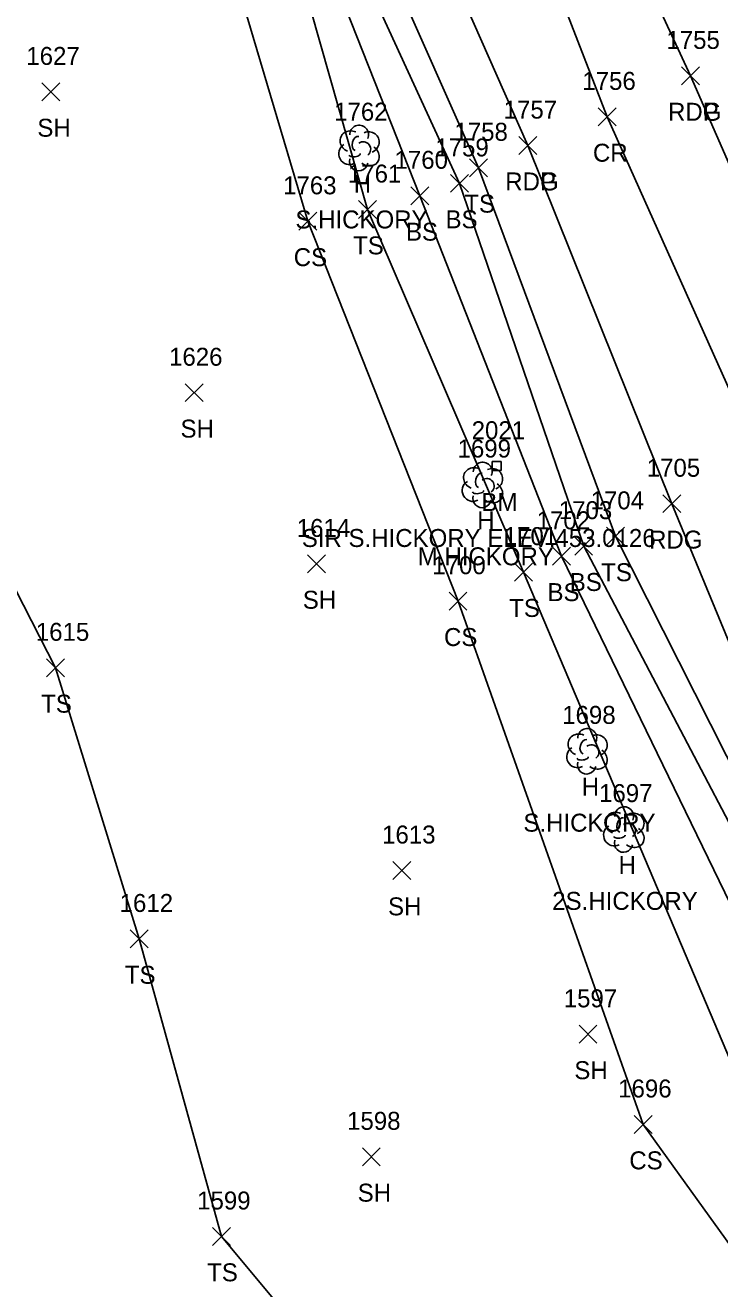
# Model space of a CAD drawing. Extents: x 1472233 to 1475777, y 540726 to 543442.
# Drawn here: x 1475041.4 to 1475118.7, y 543020.2 to 543160.9 of the extents above; entities that cross this region are included whole.
import ezdxf

# ---------------------------------------------------------------- set-up
doc = ezdxf.new("R2010")
doc.units = 0
for name, color, linetype in [('C_A', 7, 'Continuous'), ('C_C', 7, 'Continuous'), ('C_I', 7, 'Continuous'), ('CPBM', 7, 'Continuous'), ('L_A', 7, 'Continuous'), ('L_C', 7, 'Continuous'), ('L_I', 7, 'Continuous'), ('L_TIC', 7, 'Continuous'), ('LELB', 7, 'Continuous'), ('LTD', 7, 'Continuous'), ('P_A', 7, 'Continuous'), ('P_I', 7, 'Continuous'), ('P_TIC', 7, 'Continuous'), ('PET', 7, 'Continuous'), ('PEU', 7, 'Continuous'), ('PRC', 7, 'Continuous')]:
    doc.layers.add(name, color=color, linetype=linetype)

msp = doc.modelspace()

# ---------------------------------------------------------------- linework, layer by layer
at = {"layer": 'CPBM'}
for p, q in [((1475093.34, 543111.31), (1475093.34, 543112.31)), ((1475093.34, 543112.31), (1475094.34, 543112.31)), ((1475094.34, 543111.31), (1475093.34, 543111.31)), ((1475093.84, 543111.81), (1475093.84, 543111.81)), ((1475093.84, 543111.81), (1475093.84, 543111.81)), ((1475094.34, 543112.31), (1475094.34, 543111.31))]:
    msp.add_line(p, q, dxfattribs=at)
at = {"layer": 'L_TIC'}
for points in [[(1475043.23, 543152.49), (1475045.23, 543154.49)], [(1475045.23, 543152.49), (1475043.23, 543154.49)], [(1475090.84, 543144.04), (1475092.84, 543146.04)], [(1475092.84, 543144.04), (1475090.84, 543146.04)], [(1475088.72, 543142.3), (1475090.72, 543144.3)], [(1475090.72, 543142.3), (1475088.72, 543144.3)], [(1475084.31, 543140.92), (1475086.31, 543142.92)], [(1475086.31, 543140.92), (1475084.31, 543142.92)], [(1475078.46, 543139.39), (1475080.46, 543141.39)], [(1475080.46, 543139.39), (1475078.46, 543141.39)], [(1475071.82, 543138.08), (1475073.82, 543140.08)], [(1475073.82, 543138.08), (1475071.82, 543140.08)], [(1475059.18, 543118.99), (1475061.18, 543120.99)], [(1475061.18, 543118.99), (1475059.18, 543120.99)], [(1475106.08, 543103), (1475108.08, 543105)], [(1475108.08, 543103), (1475106.08, 543105)], [(1475100.07, 543100.78), (1475102.07, 543102.78)], [(1475102.07, 543100.78), (1475100.07, 543102.78)], [(1475102.54, 543101.91), (1475104.54, 543103.91)], [(1475104.54, 543101.91), (1475102.54, 543103.91)], [(1475072.78, 543099.93), (1475074.78, 543101.93)], [(1475074.78, 543099.93), (1475072.78, 543101.93)], [(1475095.84, 543099.02), (1475097.84, 543101.02)], [(1475097.84, 543099.02), (1475095.84, 543101.02)], [(1475088.55, 543095.78), (1475090.55, 543097.78)], [(1475090.55, 543095.78), (1475088.55, 543097.78)], [(1475043.73, 543088.36), (1475045.73, 543090.36)], [(1475045.73, 543088.36), (1475043.73, 543090.36)], [(1475082.28, 543065.79), (1475084.28, 543067.79)], [(1475084.28, 543065.79), (1475082.28, 543067.79)], [(1475053.05, 543058.17), (1475055.05, 543060.17)], [(1475055.05, 543058.17), (1475053.05, 543060.17)], [(1475103.02, 543047.55), (1475105.02, 543049.55)], [(1475105.02, 543047.55), (1475103.02, 543049.55)], [(1475109.17, 543037.51), (1475111.17, 543039.51)], [(1475111.17, 543037.51), (1475109.17, 543039.51)], [(1475078.9, 543033.91), (1475080.9, 543035.91)], [(1475080.9, 543033.91), (1475078.9, 543035.91)], [(1475062.21, 543025.04), (1475064.21, 543027.04)], [(1475064.21, 543025.04), (1475062.21, 543027.04)]]:
    msp.add_lwpolyline(points, dxfattribs=at)
at = {"layer": 'LELB'}
for points in [[(1475195.05, 542907.44), (1475188.13, 542922.31), (1475175.95, 542951.1), (1475155.33, 542999.19), (1475135.32, 543048.1), (1475107.08, 543104), (1475091.84, 543145.04), (1475078.76, 543174.5), (1475076.67, 543182.09), (1475050.99, 543187.55), (1475025.34, 543185.25), (1475000.68, 543175.19), (1475064.59, 543214.18), (1475056.95, 543217.6), (1475047.07, 543214.57), (1475009.95, 543198.21), (1474965.05, 543179.94), (1474931.5, 543160.66), (1474909.23, 543140.97), (1474878.94, 543098.75), (1474856.03, 543062.59), (1474841.97, 543016.84), (1474822.92, 542953.7), (1474810.37, 542904.9)], [(1475324.25, 542586.46), (1475305.93, 542636.69), (1475289.42, 542677.22), (1475270.47, 542721), (1475249.52, 542773.39), (1475234.34, 542810.62), (1475215.39, 542852.4), (1475193.59, 542906.64), (1475186.62, 542921.79), (1475174.11, 542950.33), (1475153.39, 542998.42), (1475132.78, 543047.28), (1475103.54, 543102.91), (1475089.72, 543143.3), (1475075.93, 543173.27), (1475073.78, 543179.43), (1475045.44, 543180.49), (1475026.91, 543174.69), (1475000.68, 543175.19), (1474987.24, 543167.85), (1474972.18, 543161.15)], [(1475189.29, 542906.29), (1475183.55, 542919.91), (1475172.16, 542949.7), (1475150.99, 542997.15), (1475128.67, 543044.94), (1475101.07, 543101.78), (1475085.31, 543141.92), (1475073.86, 543170.85), (1475070.29, 543173.61), (1475044.84, 543177.18)], [(1475159.21, 542969.58), (1475148.7, 542996.44), (1475121.23, 543042.42), (1475096.84, 543100.02), (1475079.46, 543140.39), (1475071, 543170.21), (1475062.09, 543172.79), (1475044.84, 543177.18)], [(1475159.21, 542969.58), (1475142.51, 542993.57), (1475110.17, 543038.51), (1475089.55, 543096.78), (1475072.82, 543139.08), (1475064.52, 543167.13), (1475062.09, 543172.79)], [(1475168.36, 542877.96), (1475151.43, 542919.65), (1475125.82, 542955.04), (1475104.23, 542993.48), (1475085.41, 542999.41), (1475063.21, 543026.04), (1475054.05, 543059.17), (1475044.73, 543089.36), (1475029.51, 543119.09), (1475007.87, 543147.65), (1474987.24, 543167.85)]]:
    msp.add_lwpolyline(points, dxfattribs=at)
at = {"layer": 'LTD'}
for p, q in [((1475078.5, 543147.28), (1475078.5, 543147.28)), ((1475078.5, 543147.28), (1475078.5, 543147.28)), ((1475092.25, 543109.77), (1475092.25, 543109.77)), ((1475092.25, 543109.77), (1475092.25, 543109.77)), ((1475103.89, 543080.11), (1475103.89, 543080.11)), ((1475103.89, 543080.11), (1475103.89, 543080.11)), ((1475107.99, 543071.4), (1475107.99, 543071.4)), ((1475107.99, 543071.4), (1475107.99, 543071.4))]:
    msp.add_line(p, q, dxfattribs=at)
for centre in [(1475078.55, 543148.72), (1475092.3, 543111.2), (1475103.94, 543081.55), (1475108.04, 543072.83)]:
    msp.add_arc(centre, 1.05, 335.5272, 180.9563, dxfattribs=at)
for centre, major_axis, ratio, start_param, end_param in [((1475077.71, 543147.95), (1.21, -0.51), 0.895232, 1.570796, 4.712389), ((1475079.55, 543147.86), (-1.14, -0.48), 0.949671, 1.570796, 4.712389), ((1475077.42, 543146.57), (0.58, -1.04), 0.959034, 3.141593, 6.283185), ((1475078.3, 543147.74), (-0.208, -0.792), 0.645439, 3.141593, 6.283185), ((1475079, 543147.11), (-0.5, 0.667), 0.989748, 3.141593, 6.283185), ((1475078.05, 543146.53), (-0.625, -0.083), 0.423636, 0, 3.141593), ((1475079.5, 543146.45), (-1.09, 0.79), 0.841452, 1.570796, 4.712389), ((1475078.5, 543145.78), (0.26, 1.06), 0.942809, 1.570796, 4.712389), ((1475091.46, 543110.44), (1.21, -0.51), 0.895232, 1.570796, 4.712389), ((1475092.04, 543110.23), (-0.208, -0.792), 0.645439, 3.141593, 6.283185), ((1475093.29, 543110.35), (-1.14, -0.48), 0.949671, 1.570796, 4.712389), ((1475091.17, 543109.06), (0.58, -1.04), 0.959034, 3.141593, 6.283185), ((1475092.75, 543109.6), (-0.5, 0.667), 0.989748, 3.141593, 6.283185), ((1475093.25, 543108.94), (-1.09, 0.79), 0.841452, 1.570796, 4.712389), ((1475092.25, 543108.27), (0.26, 1.06), 0.942809, 1.570796, 4.712389), ((1475091.79, 543109.02), (-0.625, -0.083), 0.423636, 0, 3.141593), ((1475103.1, 543080.78), (1.21, -0.51), 0.895232, 1.570796, 4.712389), ((1475104.93, 543080.7), (-1.14, -0.48), 0.949671, 1.570796, 4.712389), ((1475102.81, 543079.41), (0.58, -1.04), 0.959034, 3.141593, 6.283185), ((1475103.68, 543080.57), (-0.208, -0.792), 0.645439, 3.141593, 6.283185), ((1475104.39, 543079.95), (-0.5, 0.667), 0.989748, 3.141593, 6.283185), ((1475104.89, 543079.28), (-1.09, 0.79), 0.841452, 1.570796, 4.712389), ((1475103.89, 543078.61), (0.26, 1.06), 0.942809, 1.570796, 4.712389), ((1475103.43, 543079.36), (-0.625, -0.083), 0.423636, 0, 3.141593), ((1475107.2, 543072.06), (1.21, -0.51), 0.895232, 1.570796, 4.712389), ((1475109.03, 543071.98), (-1.14, -0.48), 0.949671, 1.570796, 4.712389), ((1475106.91, 543070.69), (0.58, -1.04), 0.959034, 3.141593, 6.283185), ((1475107.78, 543071.85), (-0.208, -0.792), 0.645439, 3.141593, 6.283185), ((1475108.49, 543071.23), (-0.5, 0.667), 0.989748, 3.141593, 6.283185), ((1475107.53, 543070.65), (-0.625, -0.083), 0.423636, 0, 3.141593), ((1475108.99, 543070.56), (-1.09, 0.79), 0.841452, 1.570796, 4.712389), ((1475107.99, 543069.9), (0.26, 1.06), 0.942809, 1.570796, 4.712389)]:
    msp.add_ellipse(centre, major_axis=major_axis, ratio=ratio, start_param=start_param, end_param=end_param, dxfattribs=at)
at = {"layer": 'P_TIC'}
for points in [[(1475114.44, 543154.27), (1475116.44, 543156.27)], [(1475116.44, 543154.27), (1475114.44, 543156.27)], [(1475114.44, 543154.27), (1475116.44, 543156.27)], [(1475116.44, 543154.27), (1475114.44, 543156.27)], [(1475105.14, 543149.71), (1475107.14, 543151.71)], [(1475107.14, 543149.71), (1475105.14, 543151.71)], [(1475096.32, 543146.51), (1475098.32, 543148.51)], [(1475098.32, 543146.51), (1475096.32, 543148.51)], [(1475096.32, 543146.51), (1475098.32, 543148.51)], [(1475098.32, 543146.51), (1475096.32, 543148.51)], [(1475112.34, 543106.63), (1475114.34, 543108.63)], [(1475114.34, 543106.63), (1475112.34, 543108.63)]]:
    msp.add_lwpolyline(points, dxfattribs=at)
at = {"layer": 'PET'}
for points in [[(1475115.44, 543155.27), (1475102.69, 543182.83), (1475094.98, 543202.37), (1475087.91, 543220.85), (1475079.2, 543242.94), (1475068.73, 543266.37)], [(1475097.32, 543147.51), (1475084.39, 543176.83), (1475077.87, 543193.16), (1475069.52, 543212.94), (1475067.14, 543216.55), (1475063.28, 543220.08), (1475053.47, 543220.18), (1475008.24, 543202.49), (1474964.19, 543183.68), (1474928.03, 543165.54), (1474904.75, 543147.48), (1474872.73, 543104), (1474852.33, 543065.67), (1474835.49, 543020.36), (1474817.49, 542956.59), (1474804.28, 542907.81)]]:
    msp.add_lwpolyline(points, dxfattribs=at)
at = {"layer": 'PEU'}
for points in [[(1475500.74, 542247.44), (1475483.72, 542285.1), (1475468.33, 542320.31), (1475452.99, 542356.73), (1475435.12, 542399.51), (1475417.65, 542439.86), (1475393.18, 542498.17), (1475371.46, 542549.57), (1475352.22, 542595.99), (1475331.5, 542643.66), (1475314.88, 542685.29), (1475295.94, 542731.34), (1475280.16, 542772.22), (1475258.36, 542823.21), (1475241.93, 542862.67), (1475217.41, 542918.69), (1475198.88, 542961.72), (1475177.58, 543009.96), (1475156.54, 543059.07), (1475132.79, 543115.63), (1475115.44, 543155.27)], [(1475479.12, 542237.85), (1475461.93, 542278.83), (1475446.81, 542314.13), (1475433.04, 542347.65), (1475413.19, 542392.06), (1475396.09, 542432.46), (1475370.67, 542491.66), (1475350.46, 542540.4), (1475329.23, 542588.78), (1475309.74, 542637.56), (1475293.45, 542677.97), (1475275.03, 542722.66), (1475253.25, 542774.01), (1475237.56, 542813.36), (1475220.2, 542854.42), (1475196.99, 542908.72), (1475177.68, 542952.09), (1475158.12, 543000.84), (1475137.1, 543050.15), (1475113.34, 543107.63), (1475097.32, 543147.51)]]:
    msp.add_lwpolyline(points, dxfattribs=at)
at = {"layer": 'PRC'}
msp.add_lwpolyline([(1475340.99, 542592.55), (1475321.95, 542640.5), (1475304.24, 542682.02), (1475285.94, 542727.1), (1475264.52, 542778.11), (1475248.03, 542818.3), (1475231.01, 542858.29), (1475206.98, 542914.26), (1475189.62, 542957.63), (1475167.76, 543005.52), (1475147.33, 543055.02), (1475123.61, 543111.78), (1475106.14, 543150.71), (1475094.93, 543179.64), (1475085.95, 543198.87), (1475073.06, 543228.65), (1475063.84, 543250.07), (1475052.92, 543275.83), (1475038.81, 543308.89), (1475018.14, 543355.82)], dxfattribs=at)

# ---------------------------------------------------------------- texts
at = {"layer": 'C_A'}
msp.add_text('BM', height=2, dxfattribs=at).set_placement((1475092.16, 543106.81))
at = {"layer": 'C_C'}
msp.add_text('SIR S.HICKORY ELEV:453.0126', height=2, dxfattribs=at).set_placement((1475072.16, 543102.81))
at = {"layer": 'C_I'}
msp.add_text('2021', height=2, dxfattribs=at).set_placement((1475091.07, 543114.81))
at = {"layer": 'L_A'}
for s, p in [('SH', (1475042.72, 543148.49)), ('H', (1475077.94, 543142.28)), ('TS', (1475090.25, 543140.04)), ('BS', (1475088.16, 543138.3)), ('BS', (1475083.75, 543136.92)), ('TS', (1475077.87, 543135.39)), ('CS', (1475071.26, 543134.08)), ('SH', (1475058.66, 543114.99)), ('H', (1475091.69, 543104.77)), ('BS', (1475101.99, 543097.91)), ('TS', (1475105.49, 543099)), ('BS', (1475099.51, 543096.78)), ('SH', (1475072.27, 543095.93)), ('TS', (1475095.25, 543095.02)), ('CS', (1475087.99, 543091.78)), ('TS', (1475043.14, 543084.36)), ('H', (1475103.32, 543075.11)), ('H', (1475107.42, 543066.4)), ('SH', (1475081.76, 543061.79)), ('TS', (1475052.46, 543054.17)), ('SH', (1475102.5, 543043.55)), ('CS', (1475108.62, 543033.51)), ('SH', (1475078.38, 543029.91)), ('TS', (1475061.62, 543021.04))]:
    msp.add_text(s, height=2, dxfattribs=at).set_placement(p)
at = {"layer": 'L_C'}
for s, p in [('S.HICKORY', (1475071.45, 543138.28)), ('M.HICKORY', (1475085.07, 543100.77)), ('S.HICKORY', (1475096.83, 543071.11)), ('2S.HICKORY', (1475100.04, 543062.4))]:
    msp.add_text(s, height=2, dxfattribs=at).set_placement(p)
at = {"layer": 'L_I'}
for s, p in [('1627', (1475041.49, 543156.49)), ('1762', (1475075.76, 543150.28)), ('1758', (1475089.15, 543148.04)), ('1759', (1475087.02, 543146.3)), ('1760', (1475082.48, 543144.92)), ('1761', (1475077.29, 543143.39)), ('1763', (1475070.08, 543142.08)), ('1626', (1475057.38, 543122.99)), ('1699', (1475089.5, 543112.77)), ('1704', (1475104.31, 543107)), ('1702', (1475098.3, 543104.78)), ('1703', (1475100.77, 543105.91)), ('1614', (1475071.6, 543103.93)), ('1701', (1475094.64, 543103.02)), ('1700', (1475086.69, 543099.78)), ('1615', (1475042.55, 543092.36)), ('1698', (1475101.15, 543083.11)), ('1697', (1475105.25, 543074.4)), ('1613', (1475081.1, 543069.79)), ('1612', (1475051.88, 543062.17)), ('1597', (1475101.32, 543051.55)), ('1696', (1475107.38, 543041.51)), ('1598', (1475077.2, 543037.91)), ('1599', (1475060.51, 543029.04))]:
    msp.add_text(s, height=2, dxfattribs=at).set_placement(p)
at = {"layer": 'P_A'}
for s, p in [('RDG', (1475112.93, 543150.27)), ('RDP', (1475112.93, 543150.27)), ('CR', (1475104.57, 543145.71)), ('RDG', (1475094.81, 543142.51)), ('RDP', (1475094.81, 543142.51)), ('RDG', (1475110.82, 543102.63))]:
    msp.add_text(s, height=2, dxfattribs=at).set_placement(p)
at = {"layer": 'P_I'}
for s, p in [('1755', (1475112.75, 543158.27)), ('1755', (1475112.75, 543158.27)), ('1756', (1475103.39, 543153.71)), ('1757', (1475094.63, 543150.51)), ('1757', (1475094.63, 543150.51)), ('1705', (1475110.56, 543110.63))]:
    msp.add_text(s, height=2, dxfattribs=at).set_placement(p)

doc.saveas('drawing.dxf')
